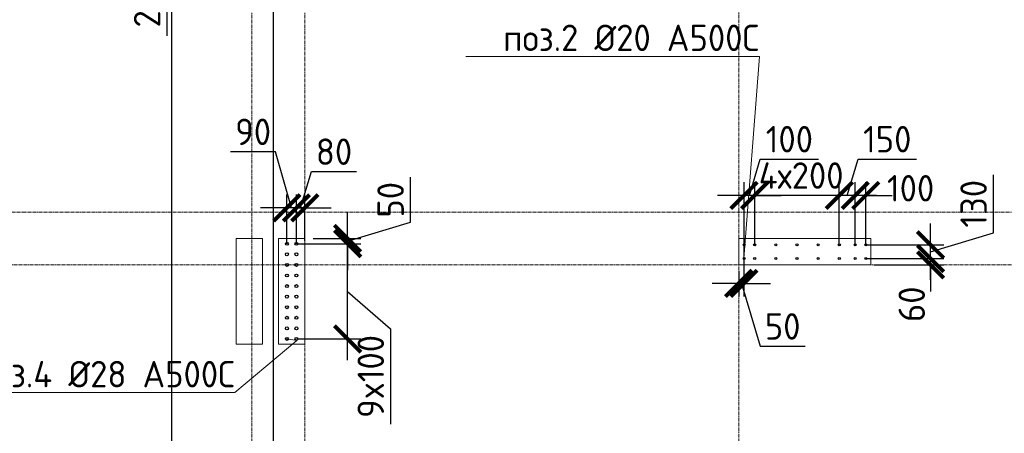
# Model space of a CAD drawing. Header units: millimetres. Extents: x 376598 to 1249954, y -318491 to -22134.
# Tile 398 of 444: x 1193300 to 1202606, y -218680 to -214769. Entities that reach past the tile are written whole.
import ezdxf
from ezdxf import colors
from ezdxf.entities.mleader import LeaderData, LeaderLine
from ezdxf.math import Vec2, Vec3

# ---------------------------------------------------------------- set-up
doc = ezdxf.new("R2010")
doc.units = ezdxf.units.MM
for name, pattern in [('01 Штриховая _4 мм_', [6, 3.5, -2.5]), ('______5', [1100, 800, -100, 100, -100]), ('HIDDEN2', [4.7625, 3.175, -1.5875]), ('осевая', [50.8, 31.75, -6.35, 6.35, -6.35])]:
    doc.linetypes.add(name, pattern=pattern)
for name, color, linetype, lineweight in [('0 Фундамент', 5, 'Continuous', 30), ('1 Стены', 3, 'Continuous', 30), ('Оси', 40, '______5', 18), ('подоснова', 151, 'Continuous', 5), ('РАЗМЕРЫ', 1, 'Continuous', 9), ('СТЕНЫ', 3, 'Continuous', 30)]:
    doc.layers.add(name, color=color, linetype=linetype, lineweight=lineweight)
doc.styles.add('GOST-2.304_Type-B', font='GOST_Common.ttf')
doc.dimstyles.new('СПДС', dxfattribs={"dimscale": 100, "dimtxt": 2.5, "dimasz": 2.5, "dimexe": 1.25, "dimexo": 0, "dimtad": 1, "dimdec": 0, "dimtxsty": 'GOST-2.304_Type-B', "dimblk": 'ARCHTICK', "dimcen": 2.5, "dimdle": 2, "dimadec": 0, "dimazin": 2, "dimtfac": 0.75, "dimtdec": 0, "dimtmove": 1, "dimatfit": 3, "dimfxl": 1, "dimtolj": 1, "dimarcsym": 1})

# ---------------------------------------------------------------- blocks, each defined once
blk = doc.blocks.new('оси 2.2-2.3')
at = {"layer": 'Оси', "color": 16, "linetype": 'осевая', "lineweight": 0, "transparency": 33554687}
for p, q in [((478554.9, -104267.9), (478554.9, -134893.5)), ((473954.9, -105027.5), (473954.9, -134138.1)), ((474454.9, -105027.5), (474454.9, -134138.1)), ((468076.3, -109995.4), (524372.9, -109995.4)), ((468653.8, -110495.4), (523696.4, -110495.4))]:
    blk.add_line(p, q, dxfattribs=at)
blk = doc.blocks.new('_ArchTick')
at = {"color": 0, "linetype": 'ByBlock', "const_width": 0.15}
blk.add_lwpolyline([(-0.5, -0.5), (0.5, 0.5)], dxfattribs=at)
blk = doc.blocks.new('*D3000')
at = {"layer": 'DEFPOINTS', "color": 0, "lineweight": 0, "transparency": 16777216}
for p in [(1194738.6, -213087.2), (1195995.1, -213087.2), (1196063.3, -234987.2)]:
    blk.add_point(p, dxfattribs=at)
at = {"layer": 'РАЗМЕРЫ', "color": 0, "lineweight": -2, "transparency": 16777216}
for p, q in [((1194738.6, -235187.2), (1194738.6, -212887.2)), ((1195995.1, -213087.2), (1194613.6, -213087.2)), ((1196063.3, -234987.2), (1194613.6, -234987.2))]:
    blk.add_line(p, q, dxfattribs=at)
at = {"layer": 'РАЗМЕРЫ', "color": 0, "lineweight": -2, "transparency": 16777216, "xscale": 250, "yscale": 250, "zscale": 250}
for p, rotation in [((1194738.6, -213087.2), 90), ((1194738.6, -234987.2), 270)]:
    blk.add_blockref('_ArchTick', p, dxfattribs=dict(at, rotation=rotation))
at = {"layer": 'РАЗМЕРЫ', "color": 0, "lineweight": 0, "transparency": 16777216, "insert": (1194551.1, -224037.2), "char_height": 250, "attachment_point": 5, "rotation": 90, "style": 'GOST-2.304_Type-B'}
blk.add_mtext('\\A1;21900', dxfattribs=at)
blk = doc.blocks.new('стены тп')
at = {"layer": '1 Стены', "color": 252, "linetype": 'HIDDEN2', "lineweight": 0, "true_color": 0x939598}
for p, q in [((862590.6, -191275.6), (862340.6, -191275.6)), ((862340.6, -191275.6), (862340.6, -192275.6)), ((862590.6, -192275.6), (862590.6, -191275.6)), ((867940.4, -191275.6), (866690.6, -191275.6)), ((866690.6, -191275.6), (866690.6, -191525.6)), ((867940.4, -191525.6), (867940.4, -191275.6)), ((866690.6, -191525.6), (867940.4, -191525.6)), ((862340.6, -192275.6), (862590.6, -192275.6))]:
    blk.add_line(p, q, dxfattribs=at)
blk = doc.blocks.new('*D3173')
at = {"layer": 'DEFPOINTS', "color": 0, "lineweight": 0, "transparency": 16777216}
for p in [(1195920, -216887.2), (1196399.2, -216887.2), (1195920, -217787.2)]:
    blk.add_point(p, dxfattribs=at)
at = {"layer": 'РАЗМЕРЫ', "color": 0, "lineweight": -2, "transparency": 16777216}
for p, q in [((1196399.2, -217987.2), (1196399.2, -216687.2)), ((1195920, -216887.2), (1196524.2, -216887.2)), ((1196399.2, -217337.2), (1196805.5, -217691.9)), ((1196805.5, -217691.9), (1196805.5, -218591.9)), ((1195920, -217787.2), (1196524.2, -217787.2))]:
    blk.add_line(p, q, dxfattribs=at)
at = {"layer": 'РАЗМЕРЫ', "color": 0, "lineweight": -2, "transparency": 16777216, "xscale": 250, "yscale": 250, "zscale": 250}
for p, rotation in [((1196399.2, -216887.2), 90), ((1196399.2, -217787.2), 270)]:
    blk.add_blockref('_ArchTick', p, dxfattribs=dict(at, rotation=rotation))
at = {"layer": 'РАЗМЕРЫ', "color": 0, "lineweight": 0, "transparency": 16777216, "insert": (1196618, -218141.9), "char_height": 250, "attachment_point": 5, "rotation": 90, "style": 'GOST-2.304_Type-B'}
blk.add_mtext('\\A1;9x100', dxfattribs=at)
blk = doc.blocks.new('*D3174')
at = {"layer": 'DEFPOINTS', "color": 0, "lineweight": 0, "transparency": 16777216}
for p in [(1196074.9, -216837.2), (1196074.9, -216887.2), (1196399.2, -216837.2)]:
    blk.add_point(p, dxfattribs=at)
at = {"layer": 'РАЗМЕРЫ', "color": 0, "lineweight": -2, "transparency": 16777216}
for p, q in [((1196993, -216684), (1196993, -216259)), ((1196399.2, -216837.2), (1196399.2, -216587.2)), ((1196399.2, -216862.2), (1196993, -216684)), ((1196074.9, -216837.2), (1196524.2, -216837.2)), ((1196074.9, -216887.2), (1196524.2, -216887.2)), ((1196399.2, -216887.2), (1196399.2, -216837.2)), ((1196399.2, -216887.2), (1196399.2, -216837.2)), ((1196399.2, -216887.2), (1196399.2, -217137.2))]:
    blk.add_line(p, q, dxfattribs=at)
at = {"layer": 'РАЗМЕРЫ', "color": 0, "lineweight": -2, "transparency": 16777216, "xscale": 250, "yscale": 250, "zscale": 250}
for p, rotation in [((1196399.2, -216837.2), 270), ((1196399.2, -216887.2), 90)]:
    blk.add_blockref('_ArchTick', p, dxfattribs=dict(at, rotation=rotation))
at = {"layer": 'РАЗМЕРЫ', "color": 0, "lineweight": 0, "transparency": 16777216, "insert": (1196805.5, -216471.5), "char_height": 250, "attachment_point": 5, "rotation": 90, "style": 'GOST-2.304_Type-B'}
blk.add_mtext('\\A1;50', dxfattribs=at)
blk = doc.blocks.new('*D3175')
at = {"layer": 'DEFPOINTS', "color": 0, "lineweight": 0, "transparency": 16777216}
for p in [(1195915, -216548), (1195915, -216887.2), (1195995, -216858.8)]:
    blk.add_point(p, dxfattribs=at)
at = {"layer": 'РАЗМЕРЫ', "color": 0, "lineweight": -2, "transparency": 16777216}
for p, q in [((1195955, -216548), (1196058.1, -216204.3)), ((1196058.1, -216204.3), (1196483.1, -216204.3)), ((1195915, -216887.2), (1195915, -216423)), ((1195995, -216858.8), (1195995, -216423)), ((1195915, -216548), (1195665, -216548)), ((1195995, -216548), (1195915, -216548)), ((1195995, -216548), (1195915, -216548)), ((1195995, -216548), (1196245, -216548))]:
    blk.add_line(p, q, dxfattribs=at)
at = {"layer": 'РАЗМЕРЫ', "color": 0, "lineweight": -2, "transparency": 16777216, "xscale": 250, "yscale": 250, "zscale": 250}
blk.add_blockref('_ArchTick', (1195915, -216548), dxfattribs=at)
at = {"layer": 'РАЗМЕРЫ', "color": 0, "lineweight": -2, "transparency": 16777216, "xscale": 250, "yscale": 250, "zscale": 250, "rotation": 180}
blk.add_blockref('_ArchTick', (1195995, -216548), dxfattribs=at)
at = {"layer": 'РАЗМЕРЫ', "color": 0, "lineweight": 0, "transparency": 16777216, "insert": (1196270.6, -216016.8), "char_height": 250, "attachment_point": 5, "style": 'GOST-2.304_Type-B'}
blk.add_mtext('\\A1;80', dxfattribs=at)
blk = doc.blocks.new('*D3176')
at = {"layer": 'DEFPOINTS', "color": 0, "lineweight": 0, "transparency": 16777216}
for p in [(1195825, -216548), (1195825, -216887.2), (1195915, -216837.2)]:
    blk.add_point(p, dxfattribs=at)
at = {"layer": 'РАЗМЕРЫ', "color": 0, "lineweight": -2, "transparency": 16777216}
for p, q in [((1195718.6, -216016.8), (1195293.6, -216016.8)), ((1195870, -216548), (1195718.6, -216016.8)), ((1195825, -216887.2), (1195825, -216423)), ((1195915, -216837.2), (1195915, -216423)), ((1195825, -216548), (1195575, -216548)), ((1195915, -216548), (1195825, -216548)), ((1195915, -216548), (1195825, -216548)), ((1195915, -216548), (1196165, -216548))]:
    blk.add_line(p, q, dxfattribs=at)
at = {"layer": 'РАЗМЕРЫ', "color": 0, "lineweight": -2, "transparency": 16777216, "xscale": 250, "yscale": 250, "zscale": 250}
blk.add_blockref('_ArchTick', (1195825, -216548), dxfattribs=at)
at = {"layer": 'РАЗМЕРЫ', "color": 0, "lineweight": -2, "transparency": 16777216, "xscale": 250, "yscale": 250, "zscale": 250, "rotation": 180}
blk.add_blockref('_ArchTick', (1195915, -216548), dxfattribs=at)
at = {"layer": 'РАЗМЕРЫ', "color": 0, "lineweight": 0, "transparency": 16777216, "insert": (1195506.1, -215829.3), "char_height": 250, "attachment_point": 5, "style": 'GOST-2.304_Type-B'}
blk.add_mtext('\\A1;90', dxfattribs=at)
blk = doc.blocks.new('_None')
blk = doc.blocks.new('*D3134')
at = {"layer": 'DEFPOINTS', "color": 0, "lineweight": 0, "transparency": 16777216}
for p in [(1195222.9, -213586.8), (1195814.8, -213586.8, -360), (1195814.8, -213787.2)]:
    blk.add_point(p, dxfattribs=at)
at = {"layer": 'РАЗМЕРЫ', "color": 0, "lineweight": -2, "transparency": 16777216}
for p, q in [((1195222.9, -213987.2), (1195222.9, -213386.8)), ((1195814.8, -213586.8), (1195097.9, -213586.8)), ((1195222.9, -213687), (1194691.6, -214021.5)), ((1195814.8, -213787.2), (1195097.9, -213787.2)), ((1194691.6, -214021.5), (1194691.6, -214921.5))]:
    blk.add_line(p, q, dxfattribs=at)
at = {"layer": 'РАЗМЕРЫ', "color": 0, "lineweight": -2, "transparency": 16777216, "xscale": 250, "yscale": 250, "zscale": 250}
for p, rotation in [((1195222.9, -213586.8), 90), ((1195222.9, -213787.2), 270)]:
    blk.add_blockref('_ArchTick', p, dxfattribs=dict(at, rotation=rotation))
at = {"layer": 'РАЗМЕРЫ', "color": 0, "lineweight": 0, "transparency": 16777216, "insert": (1194504.1, -214471.5), "char_height": 250, "attachment_point": 5, "rotation": 90, "style": 'GOST-2.304_Type-B'}
blk.add_mtext('\\A1;2х100', dxfattribs=at)
blk = doc.blocks.new('*D3217')
at = {"layer": 'DEFPOINTS', "color": 0, "lineweight": 0, "transparency": 16777216}
for p in [(1201196.3, -216429.8), (1201196.3, -216907.2), (1201296.3, -216907.2)]:
    blk.add_point(p, dxfattribs=at)
at = {"layer": 'РАЗМЕРЫ', "color": 0, "lineweight": -2, "transparency": 16777216}
for p, q in [((1201196.3, -216907.2), (1201196.3, -216304.8)), ((1201296.3, -216907.2), (1201296.3, -216304.8)), ((1201196.3, -216429.8), (1200946.3, -216429.8)), ((1201296.3, -216429.8), (1201196.3, -216429.8)), ((1201296.3, -216429.8), (1201546.3, -216429.8))]:
    blk.add_line(p, q, dxfattribs=at)
at = {"layer": 'РАЗМЕРЫ', "color": 0, "lineweight": -2, "transparency": 16777216, "xscale": 250, "yscale": 250, "zscale": 250}
blk.add_blockref('_ArchTick', (1201196.3, -216429.8), dxfattribs=at)
at = {"layer": 'РАЗМЕРЫ', "color": 0, "lineweight": -2, "transparency": 16777216, "xscale": 250, "yscale": 250, "zscale": 250, "rotation": 180}
blk.add_blockref('_ArchTick', (1201296.3, -216429.8), dxfattribs=at)
at = {"layer": 'РАЗМЕРЫ', "color": 0, "lineweight": 0, "transparency": 16777216, "insert": (1201720.3, -216362.6), "char_height": 250, "attachment_point": 5, "style": 'GOST-2.304_Type-B'}
blk.add_mtext('\\A1;100', dxfattribs=at)
blk = doc.blocks.new('*D3218')
at = {"layer": 'DEFPOINTS', "color": 0, "lineweight": 0, "transparency": 16777216}
for p in [(1201046.3, -216429.8), (1201046.3, -216907.2), (1201196.3, -216907.2)]:
    blk.add_point(p, dxfattribs=at)
at = {"layer": 'РАЗМЕРЫ', "color": 0, "lineweight": -2, "transparency": 16777216}
for p, q in [((1201121.3, -216429.8), (1201224.5, -216086.1)), ((1201224.5, -216086.1), (1201774.5, -216086.1)), ((1201046.3, -216907.2), (1201046.3, -216304.8)), ((1201196.3, -216907.2), (1201196.3, -216304.8)), ((1201396.3, -216429.8), (1200846.3, -216429.8))]:
    blk.add_line(p, q, dxfattribs=at)
at = {"layer": 'РАЗМЕРЫ', "color": 0, "lineweight": -2, "transparency": 16777216, "xscale": 250, "yscale": 250, "zscale": 250, "rotation": 180}
blk.add_blockref('_ArchTick', (1201046.3, -216429.8), dxfattribs=at)
at = {"layer": 'РАЗМЕРЫ', "color": 0, "lineweight": -2, "transparency": 16777216, "xscale": 250, "yscale": 250, "zscale": 250}
blk.add_blockref('_ArchTick', (1201196.3, -216429.8), dxfattribs=at)
at = {"layer": 'РАЗМЕРЫ', "color": 0, "lineweight": 0, "transparency": 16777216, "insert": (1201499.5, -215898.6), "char_height": 250, "attachment_point": 5, "style": 'GOST-2.304_Type-B'}
blk.add_mtext('\\A1;150', dxfattribs=at)
blk = doc.blocks.new('*D3219')
at = {"layer": 'DEFPOINTS', "color": 0, "lineweight": 0, "transparency": 16777216}
for p in [(1200246.3, -216429.8), (1200246.3, -216907.2), (1201046.3, -216907.2)]:
    blk.add_point(p, dxfattribs=at)
at = {"layer": 'РАЗМЕРЫ', "color": 0, "lineweight": -2, "transparency": 16777216}
for p, q in [((1200246.3, -216907.2), (1200246.3, -216304.8)), ((1201046.3, -216907.2), (1201046.3, -216304.8)), ((1201246.3, -216429.8), (1200046.3, -216429.8))]:
    blk.add_line(p, q, dxfattribs=at)
at = {"layer": 'РАЗМЕРЫ', "color": 0, "lineweight": -2, "transparency": 16777216, "xscale": 250, "yscale": 250, "zscale": 250, "rotation": 180}
blk.add_blockref('_ArchTick', (1200246.3, -216429.8), dxfattribs=at)
at = {"layer": 'РАЗМЕРЫ', "color": 0, "lineweight": -2, "transparency": 16777216, "xscale": 250, "yscale": 250, "zscale": 250}
blk.add_blockref('_ArchTick', (1201046.3, -216429.8), dxfattribs=at)
at = {"layer": 'РАЗМЕРЫ', "color": 0, "lineweight": 0, "transparency": 16777216, "insert": (1200685.3, -216242.3), "char_height": 250, "attachment_point": 5, "style": 'GOST-2.304_Type-B'}
blk.add_mtext('\\A1;4х200', dxfattribs=at)
blk = doc.blocks.new('*D3220')
at = {"layer": 'DEFPOINTS', "color": 0, "lineweight": 0, "transparency": 16777216}
for p in [(1200146.3, -216429.8), (1200146.3, -216907.2), (1200246.3, -216907.2)]:
    blk.add_point(p, dxfattribs=at)
at = {"layer": 'РАЗМЕРЫ', "color": 0, "lineweight": -2, "transparency": 16777216}
for p, q in [((1200196.3, -216429.8), (1200299.5, -216086.1)), ((1200299.5, -216086.1), (1200849.5, -216086.1)), ((1200146.3, -216907.2), (1200146.3, -216304.8)), ((1200246.3, -216907.2), (1200246.3, -216304.8)), ((1200146.3, -216429.8), (1199896.3, -216429.8)), ((1200246.3, -216429.8), (1200146.3, -216429.8)), ((1200246.3, -216429.8), (1200146.3, -216429.8)), ((1200246.3, -216429.8), (1200496.3, -216429.8))]:
    blk.add_line(p, q, dxfattribs=at)
at = {"layer": 'РАЗМЕРЫ', "color": 0, "lineweight": -2, "transparency": 16777216, "xscale": 250, "yscale": 250, "zscale": 250}
blk.add_blockref('_ArchTick', (1200146.3, -216429.8), dxfattribs=at)
at = {"layer": 'РАЗМЕРЫ', "color": 0, "lineweight": -2, "transparency": 16777216, "xscale": 250, "yscale": 250, "zscale": 250, "rotation": 180}
blk.add_blockref('_ArchTick', (1200246.3, -216429.8), dxfattribs=at)
at = {"layer": 'РАЗМЕРЫ', "color": 0, "lineweight": 0, "transparency": 16777216, "insert": (1200574.5, -215898.6), "char_height": 250, "attachment_point": 5, "style": 'GOST-2.304_Type-B'}
blk.add_mtext('\\A1;100', dxfattribs=at)
blk = doc.blocks.new('*D3487')
at = {"layer": 'DEFPOINTS', "color": 0, "lineweight": 0, "transparency": 16777216}
for p in [(1201296.3, -217027.2), (1201371.5, -217087.2), (1201909.1, -217027.2)]:
    blk.add_point(p, dxfattribs=at)
at = {"layer": 'РАЗМЕРЫ', "color": 0, "lineweight": -2, "transparency": 16777216}
for p, q in [((1201909.1, -217027.2), (1201909.1, -216777.2)), ((1201296.3, -217027.2), (1202034.1, -217027.2)), ((1201371.5, -217087.2), (1202034.1, -217087.2)), ((1201909.1, -217087.2), (1201909.1, -217027.2)), ((1201909.1, -217087.2), (1201909.1, -217337.2))]:
    blk.add_line(p, q, dxfattribs=at)
at = {"layer": 'РАЗМЕРЫ', "color": 0, "lineweight": -2, "transparency": 16777216, "xscale": 250, "yscale": 250, "zscale": 250}
for p, rotation in [((1201909.1, -217027.2), 270), ((1201909.1, -217087.2), 90)]:
    blk.add_blockref('_ArchTick', p, dxfattribs=dict(at, rotation=rotation))
at = {"layer": 'РАЗМЕРЫ', "color": 0, "lineweight": 0, "transparency": 16777216, "insert": (1201730.8, -217459.2), "char_height": 250, "attachment_point": 5, "rotation": 90, "style": 'GOST-2.304_Type-B'}
blk.add_mtext('\\A1;60', dxfattribs=at)
blk = doc.blocks.new('*D3488')
at = {"layer": 'DEFPOINTS', "color": 0, "lineweight": 0, "transparency": 16777216}
for p in [(1201296.3, -216897.2), (1201909.1, -216897.2), (1201413.1, -217027.2)]:
    blk.add_point(p, dxfattribs=at)
at = {"layer": 'РАЗМЕРЫ', "color": 0, "lineweight": -2, "transparency": 16777216}
for p, q in [((1202502.8, -216784), (1202502.8, -216234)), ((1201909.1, -217227.2), (1201909.1, -216697.2)), ((1201909.1, -216962.2), (1202502.8, -216784)), ((1201296.3, -216897.2), (1202034.1, -216897.2)), ((1201413.1, -217027.2), (1202034.1, -217027.2))]:
    blk.add_line(p, q, dxfattribs=at)
at = {"layer": 'РАЗМЕРЫ', "color": 0, "lineweight": -2, "transparency": 16777216, "xscale": 250, "yscale": 250, "zscale": 250}
for p, rotation in [((1201909.1, -216897.2), 90), ((1201909.1, -217027.2), 270)]:
    blk.add_blockref('_ArchTick', p, dxfattribs=dict(at, rotation=rotation))
at = {"layer": 'РАЗМЕРЫ', "color": 0, "lineweight": 0, "transparency": 16777216, "insert": (1202315.3, -216509), "char_height": 250, "attachment_point": 5, "rotation": 90, "style": 'GOST-2.304_Type-B'}
blk.add_mtext('\\A1;130', dxfattribs=at)
blk = doc.blocks.new('*D3221')
at = {"layer": 'DEFPOINTS', "color": 0, "lineweight": 0, "transparency": 16777216}
for p in [(1200145.3, -217027.2), (1200095.1, -217146.5), (1200095.1, -217262.5)]:
    blk.add_point(p, dxfattribs=at)
at = {"layer": 'РАЗМЕРЫ', "color": 0, "lineweight": -2, "transparency": 16777216}
for p, q in [((1200145.3, -217027.2), (1200145.3, -217387.5)), ((1200095.1, -217146.5), (1200095.1, -217387.5)), ((1200095.1, -217262.5), (1199845.1, -217262.5)), ((1200145.3, -217262.5), (1200095.1, -217262.5)), ((1200145.3, -217262.5), (1200095.1, -217262.5)), ((1200120.2, -217262.5), (1200298.3, -217856.3)), ((1200145.3, -217262.5), (1200395.3, -217262.5)), ((1200298.3, -217856.3), (1200723.3, -217856.3))]:
    blk.add_line(p, q, dxfattribs=at)
at = {"layer": 'РАЗМЕРЫ', "color": 0, "lineweight": -2, "transparency": 16777216, "xscale": 250, "yscale": 250, "zscale": 250}
blk.add_blockref('_ArchTick', (1200095.1, -217262.5), dxfattribs=at)
at = {"layer": 'РАЗМЕРЫ', "color": 0, "lineweight": -2, "transparency": 16777216, "xscale": 250, "yscale": 250, "zscale": 250, "rotation": 180}
blk.add_blockref('_ArchTick', (1200145.3, -217262.5), dxfattribs=at)
at = {"layer": 'РАЗМЕРЫ', "color": 0, "lineweight": 0, "transparency": 16777216, "insert": (1200510.8, -217668.8), "char_height": 250, "attachment_point": 5, "style": 'GOST-2.304_Type-B'}
blk.add_mtext('\\A1;50', dxfattribs=at)
blk = doc.blocks.new('стены  тп')
at = {"layer": 'СТЕНЫ', "color": 251, "linetype": '01 Штриховая _4 мм_', "lineweight": 0, "true_color": 0x636466}
for p, q in [((542712.3, -320375.7, 3100), (542462.3, -320375.7, 3100)), ((542462.3, -320375.7, 3100), (542462.3, -321375.7, 3100)), ((542712.3, -321375.7, 3100), (542712.3, -320375.7, 3100)), ((548062.1, -320375.7, 3100), (546812.3, -320375.7, 3100)), ((546812.3, -320375.7, 3100), (546812.3, -320625.7, 3100)), ((548062.1, -320625.7, 3100), (548062.1, -320375.7, 3100)), ((546812.3, -320625.7, 3100), (548062.1, -320625.7, 3100)), ((542462.3, -321375.7, 3100), (542712.3, -321375.7, 3100))]:
    blk.add_line(p, q, dxfattribs=at)

msp = doc.modelspace()

# ---------------------------------------------------------------- linework, layer by layer
at = {"layer": '0 Фундамент'}
msp.add_lwpolyline([(1195694.8, -212737.2), (1195694.8, -236917.2), (1203044.8, -236917.2), (1203044.8, -236917.2), (1215544.8, -236917.2), (1215544.8, -236917.2), (1217894.8, -236917.2), (1217894.8, -236917.2), (1243344.8, -236917.2), (1243344.8, -232837.2), (1244824.8, -232837.2), (1244824.8, -224237.2), (1243344.8, -224237.2), (1243344.8, -212737.2), (1195694.8, -212737.2)], dxfattribs=at)
at = {"layer": '1 Стены', "color": 252, "lineweight": 0, "true_color": 0x939598}
for p, q in [((1195595, -216837.2), (1195345, -216837.2)), ((1195345, -216837.2), (1195345, -217837.2)), ((1195595, -217837.2), (1195595, -216837.2)), ((1195345, -217837.2), (1195595, -217837.2))]:
    msp.add_line(p, q, dxfattribs=at)
at = {"layer": 'РАЗМЕРЫ', "color": 5, "linetype": 'Continuous', "lineweight": 30}
for centre in [(1195825, -216887.2), (1195915, -216887.2), (1195825, -216987.2), (1195915, -216987.2), (1195825, -217087.2), (1195915, -217087.2), (1195825, -217187.2), (1195915, -217187.2), (1195825, -217287.2), (1195915, -217287.2), (1195825, -217387.2), (1195915, -217387.2), (1195825, -217487.2), (1195915, -217487.2), (1195825, -217587.2), (1195915, -217587.2), (1195825, -217687.2), (1195915, -217687.2), (1195825, -217787.2), (1195915, -217787.2)]:
    msp.add_circle(centre, 14, dxfattribs=at)
at = {"layer": 'РАЗМЕРЫ', "color": 6, "linetype": 'Continuous', "lineweight": 30}
for centre in [(1200146.3, -216897.2), (1200246.3, -216897.2), (1200446.3, -216897.2), (1200646.3, -216897.2), (1200846.3, -216897.2), (1201046.3, -216897.2), (1201196.3, -216897.2), (1201296.3, -216897.2), (1200146.3, -217027.2), (1200246.3, -217027.2), (1200446.3, -217027.2), (1200646.3, -217027.2), (1200846.3, -217027.2), (1201046.3, -217027.2), (1201196.3, -217027.2), (1201296.3, -217027.2)]:
    msp.add_circle(centre, 10, dxfattribs=at)

# ---------------------------------------------------------------- block references
at = {"layer": 'РАЗМЕРЫ', "color": 1}
for name, p in [('оси 2.2-2.3', (721540.1, -106591.8)), ('стены тп', (333404.4, -25561.5))]:
    msp.add_blockref(name, p, dxfattribs=at)
at = {"layer": 'РАЗМЕРЫ'}
msp.add_blockref('стены  тп', (653282.7, 103538.6, -3100), dxfattribs=at)

# ---------------------------------------------------------------- dimensions: what is measured, and where the dimension line sits
at = {"layer": 'РАЗМЕРЫ', "color": 1, "lineweight": 0}
for base, p1, p2, picture, middle in [((1194738.6, -213087.2), (1196063.3, -234987.2), (1195995.1, -213087.2), '*D3000', (1194551.1, -224037.2)), ((1196399.2, -216837.2), (1196074.9, -216887.2), (1196074.9, -216837.2), '*D3174', (1196805.5, -216621.5)), ((1201909.1, -216897.2), (1201413.1, -217027.2), (1201296.3, -216897.2), '*D3488', (1202315.3, -216721.5))]:
    dim = msp.add_linear_dim(base=base, p1=p1, p2=p2, angle=90, dimstyle='СПДС', dxfattribs=at)
    dim.commit()
    dim.dimension.update_dxf_attribs({"geometry": picture, "text_midpoint": middle})
for base, p1, p2, text, picture, middle in [((1195222.9, -213586.8), (1195814.8, -213787.2), (1195814.8, -213586.8, -360), '2х100', '*D3134', (1194691.6, -214084)), ((1196399.2, -216887.2), (1195920, -217787.2), (1195920, -216887.2), '9x100', '*D3173', (1196805.5, -217754.4))]:
    dim = msp.add_linear_dim(base=base, p1=p1, p2=p2, angle=90, text=text, dimstyle='СПДС', dxfattribs=at)
    dim.commit()
    dim.dimension.update_dxf_attribs({"geometry": picture, "text_midpoint": middle, "dimtype": 160})
for base, p1, p2, picture, middle in [((1195825, -216548), (1195915, -216837.2), (1195825, -216887.2), '*D3176', (1195656.1, -216016.8)), ((1201196.3, -216429.8), (1201296.3, -216907.2), (1201196.3, -216907.2), '*D3217', (1201720.3, -216550.1))]:
    dim = msp.add_linear_dim(base=base, p1=p1, p2=p2, dimstyle='СПДС', dxfattribs=at)
    dim.commit()
    dim.dimension.update_dxf_attribs({"geometry": picture, "text_midpoint": middle, "dimtype": 160})
for base, p1, p2, picture, middle in [((1200146.3, -216429.8), (1200246.3, -216907.2), (1200146.3, -216907.2), '*D3220', (1200362, -215898.6)), ((1201046.3, -216429.8), (1201196.3, -216907.2), (1201046.3, -216907.2), '*D3218', (1201287, -215898.6)), ((1195915, -216548), (1195995, -216858.8), (1195915, -216887.2), '*D3175', (1196120.6, -216016.8)), ((1200095.1, -217262.5), (1200145.3, -217027.2), (1200095.1, -217146.5), '*D3221', (1200360.8, -217668.8))]:
    dim = msp.add_linear_dim(base=base, p1=p1, p2=p2, dimstyle='СПДС', dxfattribs=at)
    dim.commit()
    dim.dimension.update_dxf_attribs({"geometry": picture, "text_midpoint": middle})
dim = msp.add_linear_dim(base=(1200246.3, -216429.8), p1=(1201046.3, -216907.2), p2=(1200246.3, -216907.2), text='4х200', dimstyle='СПДС', dxfattribs=at)
dim.commit()
dim.dimension.update_dxf_attribs({"geometry": '*D3219', "text_midpoint": (1200685.3, -216429.8), "dimtype": 160})
dim = msp.add_linear_dim(base=(1201909.1, -217027.2), p1=(1201371.5, -217087.2), p2=(1201296.3, -217027.2), angle=90, dimstyle='СПДС', dxfattribs=at)
dim.commit()
dim.dimension.update_dxf_attribs({"geometry": '*D3487', "text_midpoint": (1201918.3, -217459.2), "dimtype": 160})

# ---------------------------------------------------------------- leaders
at = {"layer": 'подоснова', "color": 4, "ltscale": 0.3}
ml = msp.add_multileader_mtext('Standard', dxfattribs=at)
ml.set_content('{\\C2;поз.2 %%C20 А500С }', color=4, style='GOST-2.304_Type-B')
ml.set_leader_properties(color=256, linetype='ByLayer', lineweight=15)
ml.set_arrow_properties(name='NONE')
ml.build(insert=Vec2(0, 0))
ml.multileader.update_dxf_attribs({"text_left_attachment_type": 6, "text_right_attachment_type": 6, "dogleg_length": 0.1, "arrow_head_size": 18})
ctx = ml.context
ctx.base_point, ctx.char_height, ctx.arrow_head_size, ctx.landing_gap_size, ctx.plane_origin = Vec3(1197867.7, -215115.3, 360), 250, 18, 20, Vec3(1205173.1, -214408.9, 360)
ctx.left_attachment, ctx.right_attachment, ctx.text_align_type = 6, 6, 1
notes = []
notes.append((ctx, [(0, (1, 1, 0), (1200291.5, -215115.3, 360), (-1, 0), 0.1, [(1, [(1200144.8, -216907.2, 360), (1200144.8, -217025.2, 360)], 0, [])])]))
ctx.mtext.insert, ctx.mtext.width, ctx.mtext.alignment, ctx.mtext.flow_direction = Vec3(1199079.5, -214815.3, 360), 4075.871, 2, 5
ml = msp.add_multileader_mtext('Standard', dxfattribs=at)
ml.set_content('{\\C2;поз.4 %%C28 А500С }', color=4, style='GOST-2.304_Type-B')
ml.set_leader_properties(color=256, linetype='ByLayer', lineweight=15)
ml.set_arrow_properties(name='NONE')
ml.build(insert=Vec2(0, 0))
ml.multileader.update_dxf_attribs({"text_left_attachment_type": 6, "text_right_attachment_type": 6, "dogleg_length": 0.1, "arrow_head_size": 18})
ctx = ml.context
ctx.base_point, ctx.char_height, ctx.arrow_head_size, ctx.landing_gap_size, ctx.plane_origin = Vec3(1192883.2, -218295.1, 360), 250, 18, 20, Vec3(1201006.2, -218544.4, 360)
ctx.left_attachment, ctx.right_attachment, ctx.text_align_type = 6, 6, 1
notes.append((ctx, [(0, (1, 1, 0), (1195332, -218295.1, 360), (-1, 0), 0.1, [(1, [(1195820, -217787.2, 360), (1195920, -217801.2, 360)], 0, [])])]))
ctx.mtext.insert, ctx.mtext.width, ctx.mtext.alignment, ctx.mtext.flow_direction = Vec3(1194107.5, -217995.1, 360), 4075.871, 2, 5
for ctx, leaders in notes:
    for number, flags, end, landing, length, lines in leaders:
        leader = LeaderData()
        leader.index, (leader.has_last_leader_line, leader.has_dogleg_vector, leader.attachment_direction) = number, flags
        leader.last_leader_point, leader.dogleg_vector, leader.dogleg_length = Vec3(end), Vec3(landing), length
        for number, points, colour, breaks in lines:
            line = LeaderLine()
            line.index, line.vertices, line.color, line.breaks = number, Vec3.list(points), colors.encode_raw_color(colour), breaks
            leader.lines.append(line)
        ctx.leaders.append(leader)

doc.saveas('drawing.dxf')
